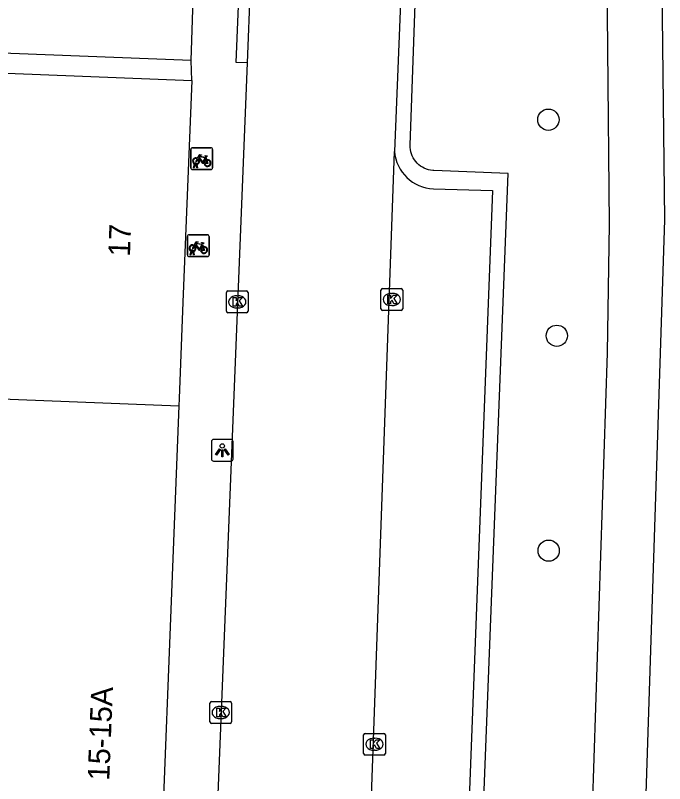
# Model space of a CAD drawing. Extents: x 161355 to 162026, y 386504 to 387459.
# Drawn here: x 161930.72 to 161960.57, y 387315.51 to 387350.83 of the extents above; entities that cross this region are included whole.
import ezdxf

# ---------------------------------------------------------------- set-up
doc = ezdxf.new("R2010")
doc.units = 0
for name, color, linetype in [('IMGEO_Boom', 7, 'Continuous'), ('IMGEO_Fietsenrek', 7, 'Continuous'), ('IMGEO_Kolk', 7, 'Continuous'), ('IMGEO_Lichtpunt', 7, 'Continuous'), ('IMGEO_Pand', 7, 'Continuous'), ('IMGEO_Pand_nummerreeks', 7, 'Continuous'), ('IMGEO_Rijbaan_lokaal_open', 7, 'Continuous'), ('IMGEO_Voetpad_open', 7, 'Continuous')]:
    doc.layers.add(name, color=color, linetype=linetype)

msp = doc.modelspace()

# ---------------------------------------------------------------- linework, layer by layer
at = {"layer": 'IMGEO_Boom'}
for centre in [(161955.227, 387346.033), (161955.614, 387336.101), (161955.24, 387326.223)]:
    msp.add_circle(centre, 0.489, dxfattribs=at)
at = {"layer": 'IMGEO_Fietsenrek'}
for p, q in [((161938.79, 387343.816), (161938.79, 387344.657)), ((161938.79, 387344.657), (161938.79, 387343.816)), ((161938.865, 387344.741), (161939.706, 387344.741)), ((161939.706, 387344.741), (161938.865, 387344.741)), ((161939.79, 387344.666), (161939.79, 387343.825)), ((161939.79, 387343.825), (161939.79, 387344.666)), ((161939.477, 387344.29), (161939.513, 387344.195)), ((161938.917, 387343.825), (161938.956, 387343.985)), ((161938.951, 387343.825), (161938.917, 387343.825)), ((161938.986, 387343.973), (161938.951, 387343.825)), ((161939.028, 387343.997), (161939.027, 387344.001)), ((161939.069, 387343.825), (161939.035, 387343.967)), ((161939.059, 387344.008), (161939.06, 387344.001)), ((161939.067, 387343.971), (161939.102, 387343.825)), ((161939.102, 387343.825), (161939.069, 387343.825)), ((161939.715, 387343.741), (161938.874, 387343.741)), ((161938.874, 387343.741), (161939.715, 387343.741)), ((161938.633, 387339.819), (161938.633, 387340.66)), ((161938.633, 387340.66), (161938.633, 387339.819)), ((161938.708, 387340.744), (161939.549, 387340.744)), ((161939.549, 387340.744), (161938.708, 387340.744)), ((161939.633, 387340.669), (161939.633, 387339.828)), ((161939.633, 387339.828), (161939.633, 387340.669)), ((161939.32, 387340.293), (161939.356, 387340.198)), ((161938.76, 387339.828), (161938.799, 387339.988)), ((161938.829, 387339.976), (161938.794, 387339.828)), ((161938.871, 387340), (161938.87, 387340.004)), ((161938.912, 387339.828), (161938.878, 387339.97)), ((161938.902, 387340.011), (161938.903, 387340.004)), ((161938.91, 387339.974), (161938.945, 387339.828)), ((161939.558, 387339.744), (161938.717, 387339.744)), ((161938.717, 387339.744), (161939.558, 387339.744)), ((161938.794, 387339.828), (161938.76, 387339.828)), ((161938.945, 387339.828), (161938.912, 387339.828))]:
    msp.add_line(p, q, dxfattribs=at)
for points in [[(161939.124, 387344.215), (161939.072, 387344.125), (161939.032, 387344.1), (161939.033, 387344.147), (161939.088, 387344.241)], [(161939.103, 387344.267), (161939.198, 387344.431), (161939.284, 387344.417), (161939.286, 387344.408), (161939.23, 387344.397), (161939.203, 387344.352), (161939.459, 387344.311)], [(161939.399, 387344.023), (161939.349, 387344.023), (161939.158, 387344.274), (161939.139, 387344.242)], [(161939.446, 387344.286), (161939.189, 387344.327), (161939.172, 387344.298), (161939.339, 387344.078), (161939.446, 387344.286)], [(161939.494, 387344.188), (161939.464, 387344.265), (161939.355, 387344.047), (161939.398, 387344.047)], [(161939.428, 387344.047), (161939.548, 387344.046), (161939.504, 387344.16)], [(161939.524, 387344.167), (161939.579, 387344.022), (161939.429, 387344.022)], [(161939.459, 387344.311), (161939.484, 387344.36), (161939.478, 387344.364), (161939.455, 387344.368), (161939.443, 387344.375), (161939.442, 387344.378), (161939.444, 387344.383), (161939.539, 387344.368), (161939.541, 387344.358), (161939.531, 387344.345), (161939.519, 387344.339), (161939.505, 387344.345), (161939.477, 387344.29)], [(161938.967, 387340.218), (161938.915, 387340.128), (161938.875, 387340.103), (161938.876, 387340.15), (161938.931, 387340.244)], [(161938.946, 387340.27), (161939.041, 387340.434), (161939.127, 387340.42), (161939.129, 387340.411), (161939.073, 387340.4), (161939.046, 387340.355), (161939.302, 387340.314)], [(161939.242, 387340.026), (161939.192, 387340.026), (161939.001, 387340.277), (161938.982, 387340.245)], [(161939.289, 387340.289), (161939.032, 387340.33), (161939.015, 387340.301), (161939.182, 387340.081), (161939.289, 387340.289)], [(161939.337, 387340.191), (161939.307, 387340.268), (161939.198, 387340.05), (161939.241, 387340.05)], [(161939.302, 387340.314), (161939.327, 387340.363), (161939.321, 387340.367), (161939.298, 387340.371), (161939.286, 387340.378), (161939.285, 387340.381), (161939.287, 387340.386), (161939.382, 387340.371), (161939.384, 387340.361), (161939.374, 387340.348), (161939.362, 387340.342), (161939.348, 387340.348), (161939.32, 387340.293)], [(161939.271, 387340.05), (161939.391, 387340.049), (161939.347, 387340.163)], [(161939.367, 387340.17), (161939.422, 387340.025), (161939.272, 387340.025)]]:
    msp.add_lwpolyline(points, dxfattribs=at)
for centre, radius, start, end in [((161938.868, 387344.663), 0.0779, 92.4484, 184.2845), ((161938.868, 387344.663), 0.0779, 92.4484, 184.2845), ((161939.712, 387344.663), 0.0779, 2.4484, 94.2845), ((161939.712, 387344.663), 0.0779, 2.4484, 94.2845), ((161939.03, 387344.126), 0.159, 62.6766, 242.1369), ((161939.03, 387344.126), 0.129, 63.3192, 238.903), ((161939.03, 387344.126), 0.129, 283.6043, 43.4302), ((161939.03, 387344.126), 0.159, 283.5766, 46.6042), ((161939.557, 387344.042), 0.159, 113.3408, 178.3217), ((161939.557, 387344.042), 0.159, 187.0065, 105.7708), ((161939.557, 387344.042), 0.129, 113.923, 177.9556), ((161939.557, 387344.042), 0.129, 188.6715, 104.5883), ((161938.868, 387343.819), 0.0779, 182.4484, 274.2845), ((161938.868, 387343.819), 0.0779, 182.4484, 274.2845), ((161939.01, 387343.997), 0.0499, 12.8025, 158.6934), ((161939.03, 387344.126), 0.159, 253.9967, 271.7867), ((161939.01, 387343.997), 0.0174, 12.8025, 163.4502), ((161939.03, 387344.126), 0.129, 253.415, 269.0204), ((161939.712, 387343.819), 0.0779, 272.4484, 4.2845), ((161939.712, 387343.819), 0.0779, 272.4484, 4.2845), ((161938.711, 387340.666), 0.0779, 92.4484, 184.2845), ((161938.711, 387340.666), 0.0779, 92.4484, 184.2845), ((161939.555, 387340.666), 0.0779, 2.4484, 94.2845), ((161939.555, 387340.666), 0.0779, 2.4484, 94.2845), ((161938.873, 387340.129), 0.159, 62.6766, 242.1369), ((161938.873, 387340.129), 0.129, 63.3192, 238.903), ((161938.873, 387340.129), 0.129, 283.6043, 43.4302), ((161938.873, 387340.129), 0.159, 283.5766, 46.6042), ((161938.853, 387340), 0.0499, 12.8025, 158.6934), ((161938.873, 387340.129), 0.159, 253.9967, 271.7867), ((161938.853, 387340), 0.0174, 12.8025, 163.4502), ((161938.873, 387340.129), 0.129, 253.415, 269.0204), ((161939.4, 387340.045), 0.159, 113.3408, 178.3217), ((161939.4, 387340.045), 0.159, 187.0065, 105.7708), ((161939.4, 387340.045), 0.129, 113.923, 177.9556), ((161939.4, 387340.045), 0.129, 188.6715, 104.5883), ((161938.711, 387339.822), 0.0779, 182.4484, 274.2845), ((161938.711, 387339.822), 0.0779, 182.4484, 274.2845), ((161939.555, 387339.822), 0.0779, 272.4484, 4.2845), ((161939.555, 387339.822), 0.0779, 272.4484, 4.2845)]:
    msp.add_arc(centre, radius, start, end, dxfattribs=at)
at = {"layer": 'IMGEO_Kolk'}
for p, q in [((161940.498, 387338.161), (161941.35, 387338.161)), ((161947.53, 387337.344), (161947.53, 387338.196)), ((161947.605, 387338.27), (161948.457, 387338.27)), ((161948.531, 387338.196), (161948.531, 387337.344)), ((161940.423, 387337.235), (161940.423, 387338.087)), ((161940.911, 387337.941), (161940.936, 387337.941)), ((161941.424, 387338.087), (161941.424, 387337.235)), ((161948.018, 387338.05), (161948.043, 387338.05)), ((161948.041, 387337.49), (161948.016, 387337.49)), ((161941.35, 387337.161), (161940.498, 387337.161)), ((161940.934, 387337.381), (161940.909, 387337.381)), ((161948.457, 387337.27), (161947.605, 387337.27)), ((161939.664, 387318.356), (161939.664, 387319.208)), ((161939.739, 387319.282), (161940.591, 387319.282)), ((161940.152, 387319.062), (161940.177, 387319.062)), ((161940.665, 387319.208), (161940.665, 387318.356)), ((161940.175, 387318.502), (161940.15, 387318.502)), ((161940.591, 387318.282), (161939.739, 387318.282)), ((161946.733, 387316.898), (161946.733, 387317.75)), ((161946.808, 387317.824), (161947.66, 387317.824)), ((161947.734, 387317.75), (161947.734, 387316.898)), ((161947.221, 387317.604), (161947.246, 387317.604)), ((161947.244, 387317.044), (161947.219, 387317.044)), ((161947.66, 387316.824), (161946.808, 387316.824))]:
    msp.add_line(p, q, dxfattribs=at)
for points in [[(161940.498, 387338.161), (161941.35, 387338.161)], [(161947.53, 387337.344), (161947.53, 387338.196)], [(161947.605, 387338.27), (161948.457, 387338.27)], [(161948.531, 387338.196), (161948.531, 387337.344)], [(161940.423, 387337.235), (161940.423, 387338.087)], [(161940.744, 387337.861), (161940.867, 387337.861), (161940.867, 387337.71), (161940.997, 387337.861), (161941.161, 387337.861), (161941.015, 387337.71), (161941.168, 387337.461), (161941.016, 387337.461), (161940.931, 387337.625), (161940.867, 387337.558), (161940.867, 387337.461), (161940.744, 387337.461), (161940.744, 387337.861)], [(161941.424, 387338.087), (161941.424, 387337.235)], [(161947.851, 387337.97), (161947.974, 387337.97), (161947.974, 387337.819), (161948.104, 387337.97), (161948.268, 387337.97), (161948.122, 387337.819), (161948.275, 387337.57), (161948.123, 387337.57), (161948.038, 387337.734), (161947.974, 387337.667), (161947.974, 387337.57), (161947.851, 387337.57), (161947.851, 387337.97)], [(161941.35, 387337.161), (161940.498, 387337.161)], [(161948.457, 387337.27), (161947.605, 387337.27)], [(161939.664, 387318.356), (161939.664, 387319.208)], [(161939.739, 387319.282), (161940.591, 387319.282)], [(161940.665, 387319.208), (161940.665, 387318.356)], [(161939.985, 387318.982), (161940.108, 387318.982), (161940.108, 387318.831), (161940.238, 387318.982), (161940.402, 387318.982), (161940.256, 387318.831), (161940.409, 387318.582), (161940.257, 387318.582), (161940.172, 387318.746), (161940.108, 387318.679), (161940.108, 387318.582), (161939.985, 387318.582), (161939.985, 387318.982)], [(161940.591, 387318.282), (161939.739, 387318.282)], [(161946.733, 387316.898), (161946.733, 387317.75)], [(161946.808, 387317.824), (161947.66, 387317.824)], [(161947.734, 387317.75), (161947.734, 387316.898)], [(161947.054, 387317.524), (161947.177, 387317.524), (161947.177, 387317.373), (161947.307, 387317.524), (161947.471, 387317.524), (161947.325, 387317.373), (161947.478, 387317.124), (161947.326, 387317.124), (161947.241, 387317.288), (161947.177, 387317.221), (161947.177, 387317.124), (161947.054, 387317.124), (161947.054, 387317.524)], [(161947.66, 387316.824), (161946.808, 387316.824)]]:
    msp.add_lwpolyline(points, dxfattribs=at)
for centre, start, end in [((161940.5, 387338.085), 91.552, 178.448), ((161940.5, 387338.085), 91.552, 178.448), ((161941.348, 387338.085), 1.552, 88.448), ((161941.348, 387338.085), 1.552, 88.448), ((161947.607, 387338.194), 91.552, 178.448), ((161947.607, 387338.194), 91.552, 178.448), ((161948.455, 387338.194), 1.552, 88.448), ((161948.455, 387338.194), 1.552, 88.448), ((161940.5, 387337.237), 181.552, 268.448), ((161940.5, 387337.237), 181.552, 268.448), ((161941.348, 387337.237), 271.552, 358.448), ((161941.348, 387337.237), 271.552, 358.448), ((161947.607, 387337.346), 181.552, 268.448), ((161947.607, 387337.346), 181.552, 268.448), ((161948.455, 387337.346), 271.552, 358.448), ((161948.455, 387337.346), 271.552, 358.448), ((161939.741, 387319.206), 91.552, 178.448), ((161939.741, 387319.206), 91.552, 178.448), ((161940.589, 387319.206), 1.552, 88.448), ((161940.589, 387319.206), 1.552, 88.448), ((161939.741, 387318.358), 181.552, 268.448), ((161939.741, 387318.358), 181.552, 268.448), ((161940.589, 387318.358), 271.552, 358.448), ((161940.589, 387318.358), 271.552, 358.448), ((161946.81, 387317.748), 91.552, 178.448), ((161946.81, 387317.748), 91.552, 178.448), ((161947.658, 387317.748), 1.552, 88.448), ((161947.658, 387317.748), 1.552, 88.448), ((161946.81, 387316.9), 181.552, 268.448), ((161946.81, 387316.9), 181.552, 268.448), ((161947.658, 387316.9), 271.552, 358.448), ((161947.658, 387316.9), 271.552, 358.448)]:
    msp.add_arc(centre, 0.0765, start, end, dxfattribs=at)
for centre, major_axis, ratio, start_param, end_param in [((161940.91, 387337.661), (-0.387, 0.002), 0.722429, 4.712389, 7.853982), ((161940.935, 387337.661), (-0.39, 0.002), 0.717154, 1.570796, 4.712389), ((161948.017, 387337.77), (-0.387, 0.002), 0.722429, 4.712389, 7.853982), ((161948.042, 387337.77), (-0.39, 0.002), 0.717154, 1.570796, 4.712389), ((161940.151, 387318.782), (-0.387, 0.002), 0.722429, 4.712389, 7.853982), ((161940.176, 387318.782), (-0.39, 0.002), 0.717154, 1.570796, 4.712389), ((161947.22, 387317.324), (-0.387, 0.002), 0.722429, 4.712389, 7.853982), ((161947.245, 387317.324), (-0.39, 0.002), 0.717154, 1.570796, 4.712389)]:
    msp.add_ellipse(centre, major_axis=major_axis, ratio=ratio, start_param=start_param, end_param=end_param, dxfattribs=at)
at = {"layer": 'IMGEO_Lichtpunt'}
for p, q in [((161939.739, 387331.239), (161939.739, 387330.432)), ((161939.739, 387331.239), (161939.739, 387330.432)), ((161940.641, 387331.334), (161939.833, 387331.334)), ((161940.641, 387331.334), (161939.833, 387331.334)), ((161940.735, 387330.432), (161940.735, 387331.239)), ((161940.735, 387330.432), (161940.735, 387331.239)), ((161939.833, 387330.338), (161940.641, 387330.338)), ((161939.833, 387330.338), (161940.641, 387330.338))]:
    msp.add_line(p, q, dxfattribs=at)
for points in [[(161940.113, 387330.903), (161940.152, 387330.875), (161939.964, 387330.613), (161939.926, 387330.64), (161940.113, 387330.903)], [(161940.215, 387330.855), (161940.262, 387330.855), (161940.262, 387330.533), (161940.215, 387330.533), (161940.215, 387330.855)], [(161940.325, 387330.875), (161940.363, 387330.902), (161940.55, 387330.64), (161940.511, 387330.612), (161940.325, 387330.875)]]:
    msp.add_lwpolyline(points, dxfattribs=at)
msp.add_circle((161940.238, 387331.037), 0.0994, dxfattribs=at)
for centre, start, end in [((161939.833, 387331.239), 90, 180), ((161939.833, 387331.239), 90, 180), ((161940.641, 387331.239), 0, 90), ((161940.641, 387331.239), 0, 90), ((161939.833, 387330.432), 180, 270), ((161939.833, 387330.432), 180, 270), ((161940.641, 387330.432), 270, 0), ((161940.641, 387330.432), 270, 360)]:
    msp.add_arc(centre, 0.0946, start, end, dxfattribs=at)
at = {"layer": 'IMGEO_Pand'}
for points in [[(161923.751, 387348.436), (161938.832, 387347.841)], [(161938.832, 387347.841), (161938.43, 387337.65), (161938.256, 387333.217), (161938.242, 387332.884)], [(161902.916, 387334.28), (161938.242, 387332.884)], [(161938.242, 387332.884), (161937.119, 387304.384)]]:
    msp.add_lwpolyline(points, dxfattribs=at)
at = {"layer": 'IMGEO_Rijbaan_lokaal_open'}
for points in [[(161949.974, 387391.438), (161949.929, 387388.673), (161948.152, 387344.572)], [(161941.715, 387357.233), (161941.661, 387355.704), (161941.373, 387348.652)], [(161938.812, 387348.751), (161939.038, 387355.794)], [(161938.812, 387348.751), (161919.455, 387349.5)], [(161941.373, 387348.652), (161939.568, 387303.56)], [(161942.104, 387191.749), (161942.08, 387191.832), (161944.557, 387250.152), (161945.962, 387283.857), (161946.462, 387297.341), (161948.152, 387344.572)]]:
    msp.add_lwpolyline(points, dxfattribs=at)
at = {"layer": 'IMGEO_Voetpad_open'}
for points in [[(161956.635, 387295.716), (161957.947, 387335.32), (161958.042, 387341.238), (161957.878, 387357.366), (161957.186, 387367.438), (161956.132, 387379.607), (161955.114, 387393.061)], [(161951.522, 387295.915), (161953.379, 387343.554), (161949.961, 387343.693), (161949.911, 387343.696), (161949.811, 387343.709), (161949.713, 387343.731), (161949.616, 387343.762), (161949.523, 387343.801), (161949.434, 387343.848), (161949.349, 387343.903), (161949.27, 387343.965), (161949.196, 387344.035), (161949.129, 387344.11), (161949.069, 387344.191), (161949.017, 387344.278), (161948.972, 387344.368), (161948.936, 387344.462), (161948.908, 387344.559), (161948.889, 387344.659), (161948.879, 387344.759), (161948.878, 387344.86), (161950.525, 387391.527)], [(161958.416, 387371.903), (161960.38, 387357.473), (161960.57, 387341.434), (161958.772, 387286.311)], [(161941.373, 387348.652), (161940.874, 387348.67), (161941.224, 387357.251), (161941.715, 387357.233)], [(161938.832, 387347.841), (161938.812, 387348.751)], [(161949.943, 387342.849), (161952.652, 387342.786), (161950.391, 387283.68), (161949.086, 387250), (161946.852, 387192.224), (161942.748, 387192.34)]]:
    msp.add_lwpolyline(points, dxfattribs=at)
msp.add_arc((161950.03, 387344.732), 1.885, 184.8673, 267.3499, dxfattribs=at)

# ---------------------------------------------------------------- texts
at = {"layer": 'IMGEO_Pand_nummerreeks'}
for s, rotation, p in [('17', 87.7372, (161935.99, 387339.728)), ('15-15A', 87.7435, (161935.041, 387315.64))]:
    msp.add_text(s, height=1, rotation=rotation, dxfattribs=at).set_placement(p)

doc.saveas('drawing.dxf')
